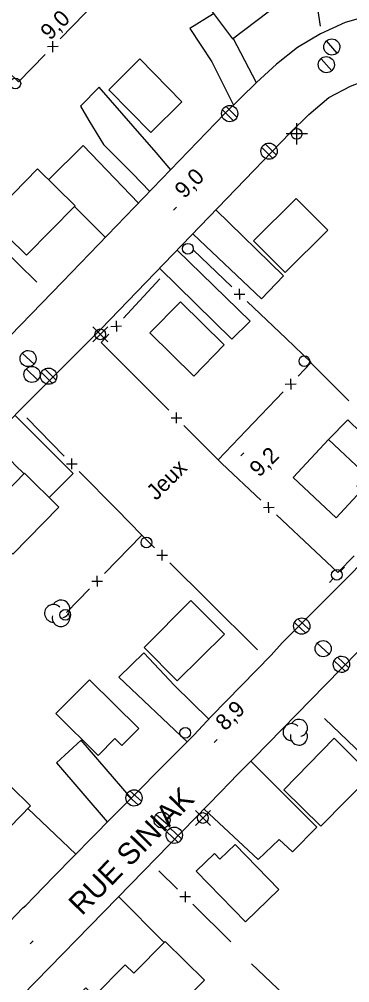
# Model space of a CAD drawing. Extents: x 381879 to 384696, y 5564785 to 5567594.
# Drawn here: x 383210.2 to 383271.9, y 5565478.7 to 5565658.4 of the extents above; entities that cross this region are included whole.
import ezdxf

# ---------------------------------------------------------------- set-up
doc = ezdxf.new("R2010")
doc.units = 0
for name, color, linetype in [('Niveau 19', 7, 'Continuous'), ('Niveau 21', 7, 'Continuous'), ('Niveau 3', 7, 'Continuous'), ('Niveau 31', 7, 'Continuous'), ('Niveau 36', 7, 'Continuous'), ('Niveau 37', 7, 'Continuous'), ('Niveau 41', 7, 'Continuous'), ('Niveau 44', 7, 'Continuous'), ('Niveau 56', 7, 'Continuous')]:
    doc.layers.add(name, color=color, linetype=linetype)

msp = doc.modelspace()

# ---------------------------------------------------------------- linework, layer by layer
at = {"layer": 'Niveau 19'}
for points in [[(383246.48, 5565659.4), (383242.03, 5565656.63), (383246.13, 5565650.41), (383250.19, 5565642.35)], [(383254.48, 5565646.53), (383250.12, 5565654.83)], [(383238.47, 5565630.31), (383235.78, 5565633.51), (383231.46, 5565638.41), (383225.13, 5565645.73), (383221.62, 5565642.14), (383223.16, 5565639.51), (383225.92, 5565635.04), (383231.33, 5565629.6), (383234.57, 5565626.27), (383234.57, 5565626.27)], [(383232.46, 5565624.08), (383222.13, 5565634.81), (383215.69, 5565628.44)], [(383220.5, 5565623.46), (383226.28, 5565617.67)], [(383242.58, 5565618.38), (383242.65, 5565618.31), (383255.44, 5565606.25), (383259.5, 5565610.53), (383246.89, 5565622.83)], [(383239.66, 5565615.35), (383239.68, 5565615.33), (383253.31, 5565602.05), (383249.9, 5565598.7), (383236.39, 5565611.97), (383236.39, 5565611.97)], [(383215.78, 5565569.2), (383220.28, 5565573.69), (383209.4, 5565584.55)], [(383286.24, 5565569.41), (383271.55, 5565583.65), (383267.95, 5565580.02)], [(383205.03, 5565580.13), (383209.39, 5565575.26), (383211.13, 5565573.63)], [(383245.6, 5565527.87), (383239.17, 5565534.13), (383233.47, 5565540.2), (383228.79, 5565535.69), (383241.52, 5565523.62)], [(383231.09, 5565513.11), (383221.77, 5565523.92), (383217.17, 5565519.69), (383226.62, 5565508.74), (383226.68, 5565508.67)], [(383254.8, 5565501.66), (383258.73, 5565505.43), (383261.22, 5565503.12), (383265.72, 5565507.73), (383253.5, 5565519.99), (383253.44, 5565520.04)], [(383220.76, 5565502.7), (383211.83, 5565511.22)], [(383244.68, 5565511.11), (383244.74, 5565511.05), (383254.8, 5565501.66)], [(383228.74, 5565494.78), (383237.23, 5565486.22)]]:
    msp.add_lwpolyline(points, dxfattribs=at)
at = {"layer": 'Niveau 21'}
for points in [[(383275.66, 5565659.09), (383271.05, 5565657.75), (383266.41, 5565655.63), (383262.17, 5565653.14), (383258.2, 5565649.99), (383254.51, 5565646.56), (383248.53, 5565640.73), (383218.3, 5565609.4)], [(383225.4, 5565600.6), (383260.79, 5565637.22), (383264.27, 5565640.61), (383268.01, 5565643.77), (383272.04, 5565645.91), (383277.7, 5565648.06), (383282.77, 5565649.18), (383314.56, 5565653.12), (383317.26, 5565652.66), (383319.46, 5565651.5), (383321.49, 5565649.13), (383322.5, 5565646.69), (383322.83, 5565644.58), (383325.81, 5565617.8), (383325.38, 5565613.29), (383324.28, 5565610.19), (383321.91, 5565606.43), (383318.36, 5565602.32), (383314.44, 5565598.32), (383271.8, 5565554.6)], [(383191.3, 5565581.6), (383202.6, 5565593.3), (383218.3, 5565609.4)], [(383225.4, 5565600.6), (383210.6, 5565585.8), (383208.3, 5565583.4)], [(383257.2, 5565539.8), (383259.3, 5565542.1), (383271.8, 5565554.6)], [(383279.7, 5565546.8), (383267.3, 5565534.2), (383254, 5565520.6)], [(383246.1, 5565528.4), (383257.2, 5565539.8)], [(383242.8, 5565524.9), (383246.1, 5565528.4)], [(383241.3, 5565523.4), (383241.9, 5565524), (383242.8, 5565524.9)], [(383216.7, 5565498.6), (383227.5, 5565509.5), (383241.3, 5565523.4)], [(383254, 5565520.6), (383251, 5565517.6)], [(383251, 5565517.6), (383249.4, 5565515.9)], [(383249.4, 5565515.9), (383247.8, 5565514.3), (383231, 5565497.1), (383208.2, 5565473.7)], [(383213, 5565494.7), (383216.7, 5565498.6)], [(383210.9, 5565492.7), (383211.4, 5565493.1), (383213, 5565494.7)], [(383207.2, 5565488.8), (383210.9, 5565492.7)]]:
    msp.add_lwpolyline(points, dxfattribs=at)
at = {"layer": 'Niveau 3'}
for p, q in [((383238.97, 5565622.77), (383239.54, 5565623.34)), ((383251.55, 5565576.94), (383252.12, 5565577.51)), ((383246.57, 5565523.5), (383247.14, 5565524.07)), ((383212.21, 5565485.93), (383212.78, 5565486.5))]:
    msp.add_line(p, q, dxfattribs=at)
at = {"layer": 'Niveau 31'}
for points in [[(383250.01, 5565654.75), (383258.97, 5565661.53), (383253.9, 5565668.22), (383244.94, 5565661.44)], [(383226.91, 5565645.24), (383234.78, 5565637.27), (383240.58, 5565643), (383232.71, 5565650.97)], [(383204.55, 5565621.25), (383213.61, 5565630.48), (383220.63, 5565623.59), (383211.57, 5565614.36)], [(383267.81, 5565619.07), (383259.83, 5565611.13), (383253.94, 5565617.04), (383261.92, 5565624.98)], [(383240.28, 5565605.69), (383248.48, 5565597.67), (383242.79, 5565591.85), (383234.59, 5565599.87)], [(383267.95, 5565580.02), (383261.3, 5565572.94), (383269.33, 5565565.39), (383274.11, 5565570.47), (383273.21, 5565571.32), (383275.07, 5565573.29)], [(383209, 5565558.6), (383202.6, 5565564.9), (383211.2, 5565573.7), (383217.6, 5565567.4)], [(383248.5, 5565543.7), (383242.2, 5565550), (383233.5, 5565541.2), (383239.7, 5565535)], [(383223.31, 5565535.21), (383232.52, 5565526.12), (383229.38, 5565522.94), (383228.07, 5565524.24), (383224.95, 5565521.09), (383217.06, 5565528.9)], [(383266.5, 5565507.9), (383259.6, 5565514.7), (383269, 5565524.3), (383275.9, 5565517.4)], [(383190.1, 5565497.3), (383196, 5565503.3), (383194.4, 5565504.8), (383200.2, 5565510.8), (383198.6, 5565512.4), (383204.9, 5565518.9), (383212.3, 5565511.7), (383206.5, 5565505.8), (383208.3, 5565504.1), (383202.2, 5565497.9), (383204, 5565496.2), (383197.7, 5565489.9)], [(383250.5, 5565504.48), (383258.64, 5565496.11), (383252.42, 5565490.06), (383243.23, 5565499.5), (383246.63, 5565502.81), (383247.67, 5565501.74)], [(383216.34, 5565471.39), (383223.75, 5565464.09), (383229.7, 5565470.13), (383231.34, 5565468.51), (383236.13, 5565473.36), (383237.59, 5565471.92), (383244.76, 5565479.18), (383237.43, 5565486.42), (383231.57, 5565480.49), (383229.98, 5565482.06), (383224.2, 5565476.21), (383222.63, 5565477.76)]]:
    msp.add_lwpolyline(points, close=True, dxfattribs=at)
at = {"layer": 'Niveau 36'}
for p, q in [((383269.53, 5565652.05), (383267.57, 5565654.33)), ((383268.53, 5565648.78), (383266.53, 5565651.02)), ((383248.13, 5565641.48), (383250.2, 5565639.45)), ((383250.83, 5565640.12), (383248.76, 5565642.15)), ((383261.99, 5565635), (383262, 5565638.98)), ((383263.99, 5565636.98), (383260, 5565637)), ((383255.48, 5565634.45), (383257.55, 5565632.42)), ((383258.18, 5565633.09), (383256.11, 5565635.12)), ((383226.75, 5565601.03), (383223.93, 5565598.21)), ((383226.75, 5565598.21), (383223.93, 5565601.03)), ((383212.96, 5565594.08), (383210.76, 5565596.12)), ((383213.66, 5565591.1), (383211.52, 5565593.2)), ((383217.03, 5565591.11), (383214.99, 5565593.17)), ((383214.35, 5565592.51), (383216.39, 5565590.45)), ((383270.91, 5565556.19), (383270.2, 5565555.49)), ((383268.09, 5565553.36), (383268.78, 5565554.08)), ((383264.3, 5565544.55), (383262.21, 5565546.56)), ((383261.58, 5565545.89), (383263.67, 5565543.88)), ((383268.04, 5565539.98), (383265.84, 5565542.02)), ((383271.7, 5565537.4), (383269.61, 5565539.41)), ((383268.98, 5565538.74), (383271.07, 5565536.73)), ((383230.25, 5565513.81), (383232.39, 5565511.85)), ((383232.99, 5565512.55), (383230.85, 5565514.51)), ((383238, 5565508.07), (383235.74, 5565510.03)), ((383245.9, 5565510.84), (383243.08, 5565508.02)), ((383245.9, 5565508.02), (383243.08, 5565510.84)), ((383237.78, 5565506.86), (383239.89, 5565504.88)), ((383240.5, 5565505.56), (383238.39, 5565507.54))]:
    msp.add_line(p, q, dxfattribs=at)
for centre in [(383209.47, 5565646.4), (383261.99, 5565637), (383241.68, 5565615.58), (383225.33, 5565599.62), (383263.42, 5565594.63), (383233.94, 5565560.81), (383269.49, 5565554.77), (383218.79, 5565547.31), (383241.19, 5565525.3), (383244.48, 5565509.43)]:
    msp.add_circle(centre, 1, dxfattribs=at)
for centre, major_axis, ratio in [((383268.54, 5565653.2), (0.02, 1.5), 0.999981), ((383267.52, 5565649.91), (0.01, 1.5), 0.999984), ((383249.48, 5565640.79), (0.01, 1.52), 0.999981), ((383256.83, 5565633.78), (-0.01, -1.52), 0.999981), ((383211.85, 5565595.1), (-0.03, -1.5), 0.999986), ((383212.58, 5565592.15), (0.01, 1.5), 0.999983), ((383215.69, 5565591.82), (-0.02, -1.52), 0.999984), ((383262.94, 5565545.21), (0.02, 1.52), 0.999984), ((383266.93, 5565541), (0.02, 1.5), 0.999982), ((383270.34, 5565538.08), (-0.02, -1.52), 0.999984), ((383231.62, 5565513.17), (0.01, 1.52), 0.999981), ((383236.86, 5565509.05), (0.01, 1.5), 0.999982), ((383239.14, 5565506.22), (-0.02, -1.52), 0.999984)]:
    msp.add_ellipse(centre, major_axis=major_axis, ratio=ratio, dxfattribs=at)
at = {"layer": 'Niveau 37'}
for p, q in [((383216.47, 5565652.27), (383216.44, 5565654.27)), ((383217.46, 5565653.28), (383215.46, 5565653.25)), ((383250.33, 5565607.09), (383252.33, 5565607.13)), ((383251.35, 5565606.11), (383251.3, 5565608.11)), ((383228.27, 5565602.14), (383228.35, 5565600.14)), ((383227.31, 5565601.1), (383229.31, 5565601.18)), ((383260.84, 5565591.35), (383260.88, 5565589.35)), ((383259.86, 5565590.33), (383261.86, 5565590.37)), ((383238.54, 5565584.04), (383240.54, 5565584.03)), ((383239.54, 5565583.03), (383239.54, 5565585.04)), ((383219.01, 5565575.5), (383221.01, 5565575.48)), ((383220, 5565574.49), (383220.02, 5565576.49)), ((383256.81, 5565566.34), (383256.75, 5565568.34)), ((383255.78, 5565567.31), (383257.78, 5565567.38)), ((383236.89, 5565557.42), (383236.88, 5565559.42)), ((383235.88, 5565558.42), (383237.88, 5565558.43)), ((383223.72, 5565553.57), (383225.72, 5565553.59)), ((383224.71, 5565554.58), (383224.74, 5565552.58)), ((383241.16, 5565495.74), (383241.18, 5565493.74)), ((383242.17, 5565494.75), (383240.17, 5565494.73))]:
    msp.add_line(p, q, dxfattribs=at)
for points in [[(383217.85, 5565654.7), (383224.83, 5565661.86)], [(383208.02, 5565648.72), (383210.09, 5565646.73), (383215.06, 5565651.83)], [(383206.32, 5565616.33), (383213.5, 5565609.37)], [(383242.65, 5565615.4), (383249.88, 5565608.49)], [(383236.46, 5565609.95), (383229.67, 5565602.61)], [(383252.77, 5565605.73), (383260, 5565598.82)], [(383226.95, 5565599.67), (383225.51, 5565598.11), (383231.07, 5565592.53)], [(383260, 5565598.82), (383264.68, 5565594.35), (383264.64, 5565594.31), (383262.24, 5565591.8)], [(383264.64, 5565594.31), (383271.72, 5565587.25)], [(383231.07, 5565592.53), (383238.13, 5565585.45)], [(383259.48, 5565588.9), (383252.57, 5565581.67)], [(383211.6, 5565584.05), (383218.61, 5565576.92)], [(383240.95, 5565582.62), (383247.35, 5565576.2), (383248.03, 5565575.56)], [(383252.57, 5565581.67), (383247.35, 5565576.2)], [(383248.03, 5565575.56), (383255.32, 5565568.71)], [(383221.41, 5565574.06), (383228.42, 5565566.93)], [(383228.42, 5565566.93), (383233.1, 5565562.17), (383235.46, 5565559.83)], [(383258.24, 5565565.97), (383265.53, 5565559.13)], [(383233.1, 5565562.17), (383226.12, 5565555.01)], [(383265.53, 5565559.13), (383269.68, 5565555.23), (383272.7, 5565558.29)], [(383238.3, 5565557.01), (383245.41, 5565549.98)], [(383223.33, 5565552.15), (383219.02, 5565547.73)], [(383245.41, 5565549.98), (383254.66, 5565540.81)], [(383267.17, 5565527.96), (383274.42, 5565521.07)], [(383239.75, 5565496.15), (383236.27, 5565499.57)], [(383249.72, 5565486.32), (383242.6, 5565493.34)], [(383253.56, 5565482.22), (383260.81, 5565475.34)]]:
    msp.add_lwpolyline(points, dxfattribs=at)
at = {"layer": 'Niveau 41'}
msp.add_lwpolyline([(383266.46, 5565657.06), (383261.87, 5565686.98)], dxfattribs=at)
at = {"layer": 'Niveau 44'}
for centre, radius, start, end in [((383217.99, 5565548.41), 1.65, 282.2692, 149.7262), ((383216.58, 5565547.59), 1.65, 44.1153, 269.8039), ((383217.99, 5565546.77), 1.65, 166.9368, 29.6212), ((383261.04, 5565525.42), 1.6, 44.1153, 269.8039), ((383262.41, 5565526.22), 1.6, 282.2692, 149.7262), ((383262.41, 5565524.62), 1.6, 166.9368, 29.6212)]:
    msp.add_arc(centre, radius, start, end, dxfattribs=at)

# ---------------------------------------------------------------- texts
at = {"layer": 'Niveau 21'}
msp.add_text('RUE SINIAK', height=4, rotation=45.4831, dxfattribs=at).set_placement((383221.89, 5565491.07))
at = {"layer": 'Niveau 3'}
for s, p in [('9,0', (383215.95, 5565654.32)), ('9,0  ', (383241.01, 5565624.81)), ('9,2', (383254.97, 5565572.84)), ('8,9  ', (383248.62, 5565525.53))]:
    msp.add_text(s, height=3, rotation=44.7717, dxfattribs=at).set_placement(p)
at = {"layer": 'Niveau 56'}
msp.add_text('Jeux', height=3, rotation=44.7717, dxfattribs=at).set_placement((383235.75, 5565568.5))

doc.saveas('drawing.dxf')
